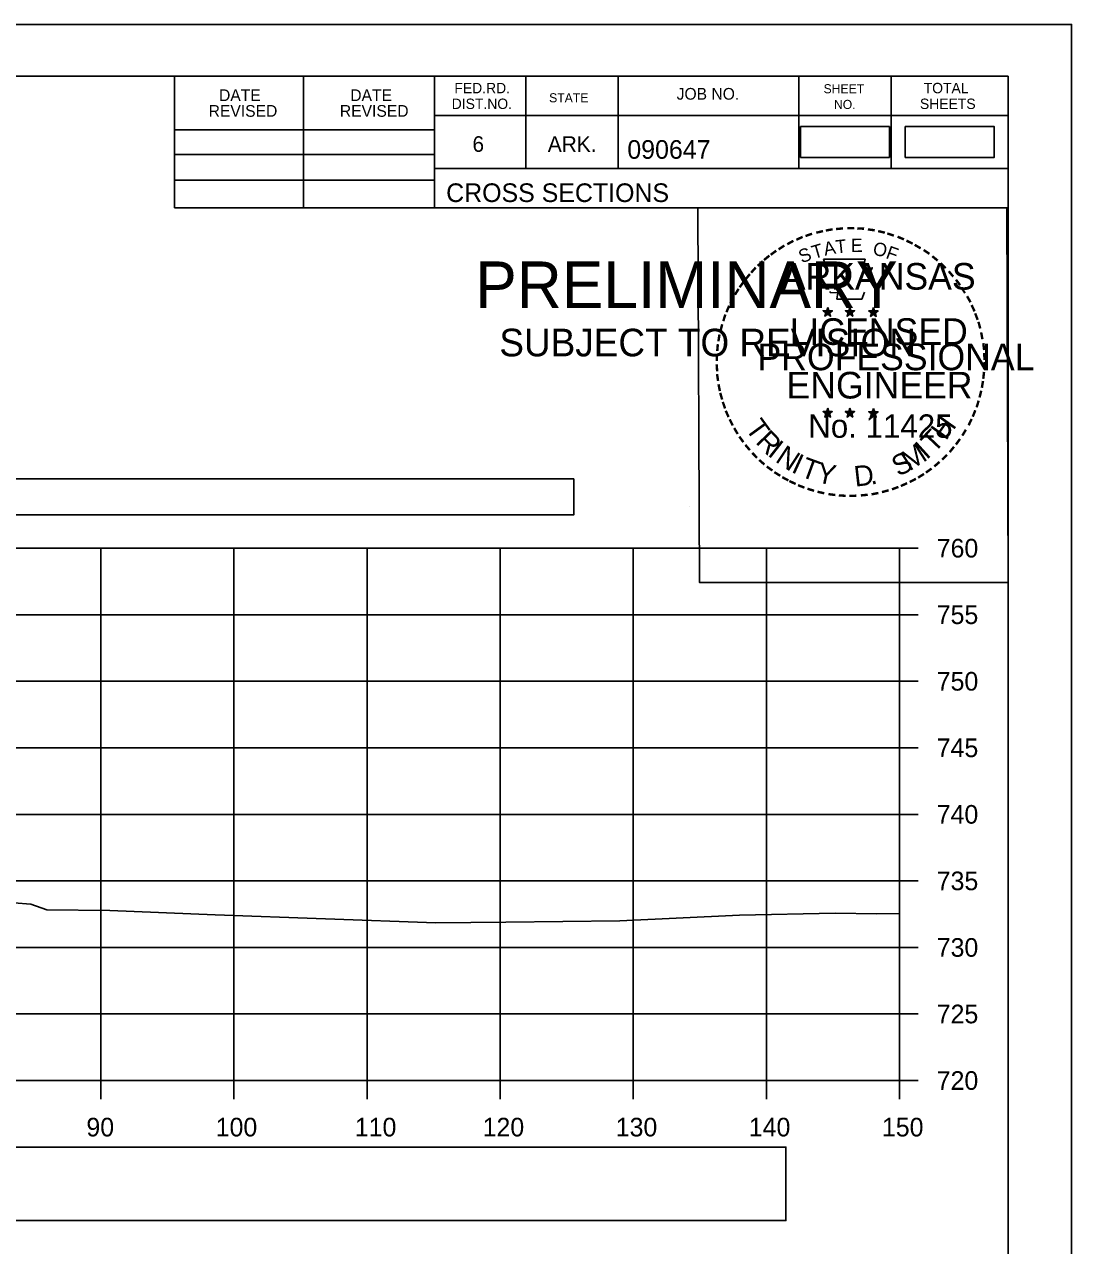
# Model space of a CAD drawing. Extents: x 1202951 to 1376887, y 378065 to 728038.
# Drawn here: x 1376668.9 to 1376747.6, y 379169.4 to 379261.2 of the extents above; entities that cross this region are included whole.
import ezdxf

# ---------------------------------------------------------------- set-up
doc = ezdxf.new("R2010")
doc.units = 0
for name, color, linetype in [('Default', 7, 'Continuous'), ('R_Alt Surface', 7, 'Continuous'), ('R_Axis', 7, 'Continuous'), ('R_Axis Annot', 7, 'Continuous'), ('R_Border', 7, 'Continuous'), ('R_Border PE', 7, 'Continuous'), ('R_Border Prem', 7, 'Continuous'), ('R_Exist Surface', 7, 'Continuous'), ('R_Grid', 7, 'Continuous'), ('R_No Plot', 7, 'Continuous')]:
    doc.layers.add(name, color=color, linetype=linetype)

msp = doc.modelspace()

# ---------------------------------------------------------------- linework, layer by layer
at = {"layer": 'Default'}
msp.add_lwpolyline([(1376735.11, 379251.195), (1376741.793, 379251.195), (1376741.793, 379253.506), (1376735.11, 379253.506)], close=True, dxfattribs=at)
at = {"layer": 'R_Alt Surface'}
for points in [[(1376727.24, 379251.195), (1376733.923, 379251.195), (1376733.923, 379253.506), (1376727.24, 379253.506)], [(1376434.671, 379224.331), (1376710.204, 379224.331), (1376710.204, 379227.036), (1376434.671, 379227.036)], [(1376615.432, 379171.308), (1376726.141, 379171.308), (1376726.141, 379176.831), (1376615.432, 379176.831)]]:
    msp.add_lwpolyline(points, close=True, dxfattribs=at)
at = {"layer": 'R_Axis'}
for p, q in [((1376734.671, 379181.831), (1376734.671, 379221.831)), ((1376736.071, 379221.831), (1376734.671, 379221.831)), ((1376736.071, 379216.831), (1376734.671, 379216.831)), ((1376736.071, 379211.831), (1376734.671, 379211.831)), ((1376736.071, 379206.831), (1376734.671, 379206.831)), ((1376736.071, 379201.831), (1376734.671, 379201.831)), ((1376736.071, 379196.831), (1376734.671, 379196.831)), ((1376736.071, 379191.831), (1376734.671, 379191.831)), ((1376736.071, 379186.831), (1376734.671, 379186.831)), ((1376434.671, 379181.831), (1376734.671, 379181.831)), ((1376674.671, 379180.431), (1376674.671, 379181.831)), ((1376684.671, 379180.431), (1376684.671, 379181.831)), ((1376694.671, 379180.431), (1376694.671, 379181.831)), ((1376704.671, 379180.431), (1376704.671, 379181.831)), ((1376714.671, 379180.431), (1376714.671, 379181.831)), ((1376724.671, 379180.431), (1376724.671, 379181.831)), ((1376734.671, 379180.431), (1376734.671, 379181.831)), ((1376736.071, 379181.831), (1376734.671, 379181.831))]:
    msp.add_line(p, q, dxfattribs=at)
at = {"layer": 'R_Border'}
for p, q in [((1376426.671, 379257.291), (1376742.851, 379257.291)), ((1376680.211, 379247.411), (1376680.211, 379257.291)), ((1376689.891, 379247.411), (1376689.891, 379257.291)), ((1376699.751, 379257.291), (1376699.751, 379247.411)), ((1376706.591, 379257.291), (1376706.591, 379250.351)), ((1376713.531, 379257.291), (1376713.531, 379250.351)), ((1376727.111, 379257.291), (1376727.111, 379250.351)), ((1376734.051, 379257.291), (1376734.051, 379250.351)), ((1376742.851, 379051.831), (1376742.851, 379257.291)), ((1376742.851, 379254.351), (1376699.751, 379254.351)), ((1376742.851, 379254.371), (1376742.851, 379254.371)), ((1376680.211, 379253.271), (1376699.751, 379253.271)), ((1376680.211, 379251.411), (1376699.751, 379251.411)), ((1376742.851, 379250.351), (1376699.751, 379250.351)), ((1376702.711, 379250.351), (1376742.851, 379250.351)), ((1376680.211, 379249.471), (1376699.751, 379249.471)), ((1376742.851, 379247.411), (1376680.211, 379247.411))]:
    msp.add_line(p, q, dxfattribs=at)
at = {"layer": 'R_Border PE'}
for p, q in [((1376728.936, 379239.666), (1376729.285, 379239.555)), ((1376728.936, 379239.666), (1376729.189, 379239.621)), ((1376728.936, 379239.666), (1376729.173, 379239.544)), ((1376729.069, 379239.258), (1376729.285, 379239.555)), ((1376729.285, 379239.92), (1376729.244, 379239.668)), ((1376729.285, 379239.555), (1376729.285, 379239.92)), ((1376729.285, 379239.92), (1376729.334, 379239.67)), ((1376729.632, 379239.666), (1376729.285, 379239.555)), ((1376729.498, 379239.258), (1376729.285, 379239.555)), ((1376729.632, 379239.666), (1376729.346, 379239.617)), ((1376729.498, 379239.258), (1376729.361, 379239.549)), ((1376729.632, 379239.666), (1376729.428, 379239.564)), ((1376730.606, 379239.666), (1376730.955, 379239.555)), ((1376730.606, 379239.666), (1376730.859, 379239.621)), ((1376730.606, 379239.666), (1376730.843, 379239.544)), ((1376730.739, 379239.258), (1376730.955, 379239.555)), ((1376730.955, 379239.92), (1376730.914, 379239.668)), ((1376730.955, 379239.555), (1376730.955, 379239.92)), ((1376730.955, 379239.92), (1376731.004, 379239.67)), ((1376731.302, 379239.666), (1376730.955, 379239.555)), ((1376731.168, 379239.258), (1376730.955, 379239.555)), ((1376731.302, 379239.666), (1376731.016, 379239.617)), ((1376731.168, 379239.258), (1376731.031, 379239.549)), ((1376731.302, 379239.666), (1376731.098, 379239.564)), ((1376732.37, 379239.654), (1376732.719, 379239.543)), ((1376732.37, 379239.654), (1376732.623, 379239.609)), ((1376732.37, 379239.654), (1376732.607, 379239.532)), ((1376732.503, 379239.246), (1376732.719, 379239.543)), ((1376732.719, 379239.908), (1376732.678, 379239.656)), ((1376732.719, 379239.543), (1376732.719, 379239.908)), ((1376732.719, 379239.908), (1376732.768, 379239.658)), ((1376733.066, 379239.654), (1376732.719, 379239.543)), ((1376732.932, 379239.246), (1376732.719, 379239.543)), ((1376733.066, 379239.654), (1376732.78, 379239.605)), ((1376733.066, 379239.654), (1376732.862, 379239.552)), ((1376729.069, 379239.258), (1376729.195, 379239.502)), ((1376729.069, 379239.258), (1376729.283, 379239.475)), ((1376729.498, 379239.258), (1376729.283, 379239.472)), ((1376730.739, 379239.258), (1376730.865, 379239.502)), ((1376730.739, 379239.258), (1376730.953, 379239.475)), ((1376731.168, 379239.258), (1376730.953, 379239.472)), ((1376732.503, 379239.246), (1376732.629, 379239.49)), ((1376732.503, 379239.246), (1376732.717, 379239.463)), ((1376732.932, 379239.246), (1376732.717, 379239.46)), ((1376732.932, 379239.246), (1376732.795, 379239.537)), ((1376729.281, 379232.347), (1376729.24, 379232.095)), ((1376729.281, 379231.982), (1376729.281, 379232.347)), ((1376729.281, 379232.347), (1376729.33, 379232.097)), ((1376730.95, 379232.347), (1376730.909, 379232.095)), ((1376730.95, 379231.982), (1376730.95, 379232.347)), ((1376730.95, 379232.347), (1376730.999, 379232.097)), ((1376732.717, 379232.337), (1376732.676, 379232.085)), ((1376732.717, 379231.972), (1376732.717, 379232.337)), ((1376732.717, 379232.337), (1376732.766, 379232.087)), ((1376728.932, 379232.093), (1376729.281, 379231.982)), ((1376728.932, 379232.093), (1376729.185, 379232.048)), ((1376728.932, 379232.093), (1376729.169, 379231.971)), ((1376729.065, 379231.685), (1376729.281, 379231.982)), ((1376729.065, 379231.685), (1376729.191, 379231.929)), ((1376729.065, 379231.685), (1376729.279, 379231.902)), ((1376729.494, 379231.685), (1376729.279, 379231.899)), ((1376729.628, 379232.093), (1376729.281, 379231.982)), ((1376729.494, 379231.685), (1376729.281, 379231.982)), ((1376729.628, 379232.093), (1376729.342, 379232.044)), ((1376729.494, 379231.685), (1376729.357, 379231.976)), ((1376729.628, 379232.093), (1376729.424, 379231.991)), ((1376730.601, 379232.093), (1376730.95, 379231.982)), ((1376730.601, 379232.093), (1376730.854, 379232.048)), ((1376730.601, 379232.093), (1376730.838, 379231.971)), ((1376730.734, 379231.685), (1376730.95, 379231.982)), ((1376730.734, 379231.685), (1376730.86, 379231.929)), ((1376730.734, 379231.685), (1376730.948, 379231.902)), ((1376731.163, 379231.685), (1376730.948, 379231.899)), ((1376731.297, 379232.093), (1376730.95, 379231.982)), ((1376731.163, 379231.685), (1376730.95, 379231.982)), ((1376731.297, 379232.093), (1376731.011, 379232.044)), ((1376731.163, 379231.685), (1376731.026, 379231.976)), ((1376731.297, 379232.093), (1376731.093, 379231.991)), ((1376732.368, 379232.083), (1376732.717, 379231.972)), ((1376732.368, 379232.083), (1376732.621, 379232.038)), ((1376732.368, 379232.083), (1376732.605, 379231.961)), ((1376732.501, 379231.675), (1376732.717, 379231.972)), ((1376732.501, 379231.675), (1376732.627, 379231.919)), ((1376732.501, 379231.675), (1376732.715, 379231.892)), ((1376732.93, 379231.675), (1376732.715, 379231.889)), ((1376733.064, 379232.083), (1376732.717, 379231.972)), ((1376732.93, 379231.675), (1376732.717, 379231.972)), ((1376733.064, 379232.083), (1376732.778, 379232.034)), ((1376732.93, 379231.675), (1376732.793, 379231.966)), ((1376733.064, 379232.083), (1376732.86, 379231.981))]:
    msp.add_line(p, q, dxfattribs=at)
for points in [[(1376728.977, 379243.544), (1376729.246, 379242.717)], [(1376732.488, 379242.622), (1376732.63, 379242.906), (1376731.945, 379242.882), (1376732.093, 379243.544), (1376728.977, 379243.544)], [(1376729.469, 379241.121), (1376729.469, 379241.034), (1376730.032, 379241.015), (1376729.978, 379240.542), (1376731.848, 379240.542), (1376732.049, 379241.078)], [(1376729.285, 379239.92), (1376729.498, 379239.258), (1376728.936, 379239.666), (1376729.632, 379239.666), (1376729.069, 379239.258), (1376729.285, 379239.92)], [(1376730.955, 379239.92), (1376731.168, 379239.258), (1376730.606, 379239.666), (1376731.302, 379239.666), (1376730.739, 379239.258), (1376730.955, 379239.92)], [(1376732.719, 379239.908), (1376732.932, 379239.246), (1376732.37, 379239.654), (1376733.066, 379239.654), (1376732.503, 379239.246), (1376732.719, 379239.908)], [(1376729.281, 379232.347), (1376729.494, 379231.685), (1376728.932, 379232.093), (1376729.628, 379232.093), (1376729.065, 379231.685), (1376729.281, 379232.347)], [(1376730.95, 379232.347), (1376731.163, 379231.685), (1376730.601, 379232.093), (1376731.297, 379232.093), (1376730.734, 379231.685), (1376730.95, 379232.347)], [(1376732.717, 379232.337), (1376732.93, 379231.675), (1376732.368, 379232.083), (1376733.064, 379232.083), (1376732.501, 379231.675), (1376732.717, 379232.337)]]:
    msp.add_lwpolyline(points, dxfattribs=at)
for centre, radius in [((1376729.284, 379239.554), 0.172), ((1376729.284, 379239.554), 0.145), ((1376729.284, 379239.554), 0.116), ((1376729.284, 379239.554), 0.0991), ((1376729.284, 379239.554), 0.0747), ((1376729.284, 379239.554), 0.0495), ((1376729.284, 379239.554), 0.0296), ((1376730.954, 379239.554), 0.172), ((1376730.954, 379239.554), 0.145), ((1376730.954, 379239.554), 0.116), ((1376730.954, 379239.554), 0.0991), ((1376730.954, 379239.554), 0.0747), ((1376730.954, 379239.554), 0.0495), ((1376730.954, 379239.554), 0.0296), ((1376732.718, 379239.542), 0.172), ((1376732.718, 379239.542), 0.145), ((1376732.718, 379239.542), 0.116), ((1376732.718, 379239.542), 0.0991), ((1376732.718, 379239.542), 0.0747), ((1376732.718, 379239.542), 0.0495), ((1376732.718, 379239.542), 0.0296), ((1376729.28, 379231.981), 0.172), ((1376729.28, 379231.981), 0.145), ((1376729.28, 379231.981), 0.116), ((1376729.28, 379231.981), 0.0991), ((1376729.28, 379231.981), 0.0747), ((1376729.28, 379231.981), 0.0495), ((1376729.28, 379231.981), 0.0296), ((1376730.949, 379231.981), 0.172), ((1376730.949, 379231.981), 0.145), ((1376730.949, 379231.981), 0.116), ((1376730.949, 379231.981), 0.0991), ((1376730.949, 379231.981), 0.0747), ((1376730.949, 379231.981), 0.0495), ((1376730.949, 379231.981), 0.0296), ((1376732.716, 379231.971), 0.172), ((1376732.716, 379231.971), 0.145), ((1376732.716, 379231.971), 0.116), ((1376732.716, 379231.971), 0.0991), ((1376732.716, 379231.971), 0.0747), ((1376732.716, 379231.971), 0.0495), ((1376732.716, 379231.971), 0.0296)]:
    msp.add_circle(centre, radius, dxfattribs=at)
at = {"layer": 'R_Exist Surface'}
msp.add_lwpolyline([(1376668.138, 379195.179), (1376669.419, 379195.075), (1376670.61, 379194.669), (1376675.349, 379194.603), (1376683.256, 379194.276), (1376699.832, 379193.686), (1376705.103, 379193.728), (1376713.675, 379193.83), (1376722.657, 379194.255), (1376729.832, 379194.396), (1376732.967, 379194.345), (1376734.671, 379194.381)], dxfattribs=at)
at = {"layer": 'R_Grid'}
for p, q in [((1376434.671, 379221.831), (1376734.671, 379221.831)), ((1376674.671, 379181.831), (1376674.671, 379221.831)), ((1376684.671, 379181.831), (1376684.671, 379221.831)), ((1376694.671, 379181.831), (1376694.671, 379221.831)), ((1376704.671, 379181.831), (1376704.671, 379221.831)), ((1376714.671, 379181.831), (1376714.671, 379221.831)), ((1376724.671, 379181.831), (1376724.671, 379221.831)), ((1376734.671, 379181.831), (1376734.671, 379221.831)), ((1376434.671, 379216.831), (1376734.671, 379216.831)), ((1376434.671, 379211.831), (1376734.671, 379211.831)), ((1376434.671, 379206.831), (1376734.671, 379206.831)), ((1376434.671, 379201.831), (1376734.671, 379201.831)), ((1376434.671, 379196.831), (1376734.671, 379196.831)), ((1376434.671, 379191.831), (1376734.671, 379191.831)), ((1376434.671, 379186.831), (1376734.671, 379186.831)), ((1376434.671, 379181.831), (1376734.671, 379181.831))]:
    msp.add_line(p, q, dxfattribs=at)
at = {"layer": 'R_No Plot'}
for p, q in [((1376414.27, 379261.185), (1376747.604, 379261.185)), ((1376718.885, 379224.955), (1376718.885, 379224.955))]:
    msp.add_line(p, q, dxfattribs=at)
for points in [[(1376414.264, 379261.185), (1376747.604, 379261.185), (1376747.604, 379047.848), (1376414.264, 379047.848)], [(1376660.591, 379257.291), (1376680.211, 379257.291), (1376680.211, 379247.411), (1376696.323, 379247.411), (1376719.523, 379247.411), (1376719.643, 379219.254), (1376742.851, 379219.254), (1376742.851, 379051.831), (1376426.671, 379051.831), (1376426.671, 379257.291)], [(1376719.523, 379247.411), (1376742.73, 379247.411), (1376742.851, 379219.254), (1376719.643, 379219.254)]]:
    msp.add_lwpolyline(points, close=True, dxfattribs=at)

# ---------------------------------------------------------------- texts
at = {"layer": 'R_Axis Annot'}
for s, p in [('760', (1376737.471, 379221.131)), ('755', (1376737.471, 379216.131)), ('750', (1376737.471, 379211.131)), ('745', (1376737.471, 379206.131)), ('740', (1376737.471, 379201.131)), ('735', (1376737.471, 379196.131)), ('730', (1376737.471, 379191.131)), ('725', (1376737.471, 379186.131)), ('720', (1376737.471, 379181.131)), ('90', (1376673.585, 379177.631)), ('100', (1376683.299, 379177.631)), ('110', (1376693.751, 379177.631)), ('120', (1376703.354, 379177.631)), ('130', (1376713.354, 379177.631)), ('140', (1376723.354, 379177.631)), ('150', (1376733.354, 379177.631))]:
    msp.add_text(s, height=1.4, dxfattribs=at).set_placement(p)
at = {"layer": 'R_Border'}
for s, height, p in [('DATE', 0.8792, (1376683.549, 379255.427)), ('DATE', 0.8792, (1376693.409, 379255.427)), ('FED.RD.', 0.7819, (1376701.231, 379256.011)), ('JOB NO.', 0.8792, (1376717.931, 379255.531)), ('SHEET', 0.684, (1376728.971, 379256.011)), ('TOTAL', 0.7819, (1376736.491, 379256.011)), ('REVISED', 0.8792, (1376682.769, 379254.247)), ('REVISED', 0.8792, (1376692.629, 379254.247)), ('DIST.NO.', 0.7819, (1376701.031, 379254.831)), ('STATE', 0.684, (1376708.351, 379255.331)), ('NO.', 0.684, (1376729.751, 379254.831)), ('SHEETS', 0.7819, (1376736.211, 379254.831)), ('6', 1.172, (1376702.591, 379251.611)), ('ARK.', 1.1723, (1376708.251, 379251.611)), ('090647', 1.4, (1376714.227, 379251.09)), ('CROSS SECTIONS', 1.4, (1376700.615, 379247.841))]:
    msp.add_text(s, height=height, rotation=360, dxfattribs=at).set_placement(p)
at = {"layer": 'R_Border PE'}
for s, height, rotation, p in [('-', 1.6, 0.18623, (1376730.654, 379245.256)), ('-', 1.6, 24.30721, (1376727.091, 379244.402)), ('-', 1.6, 19.17608, (1376727.725, 379244.671)), ('-', 1.6, 13.63015, (1376728.475, 379244.912)), ('-', 1.6, 10.21935, (1376729.153, 379245.074)), ('T', 1, 6.02276, (1376729.921, 379243.97)), ('-', 1.6, 5.89682, (1376729.882, 379245.184)), ('E', 1, 0.83234, (1376731.026, 379244.08)), ('-', 1.6, 357.74304, (1376731.377, 379245.243)), ('-', 1.6, 352.16172, (1376732.121, 379245.187)), ('-', 1.6, 347.20489, (1376732.84, 379245.073)), ('-', 1.6, 342.3362, (1376733.475, 379244.918)), ('-', 1.6, 337.85509, (1376734.21, 379244.695)), ('-', 1.6, 36.23174, (1376725.283, 379243.32)), ('-', 1.6, 34.06357, (1376725.861, 379243.715)), ('-', 1.6, 28.79182, (1376726.458, 379244.085)), ('S', 1, 21.59401, (1376727.332, 379243.222)), ('T', 1, 16.4036, (1376728.246, 379243.553)), ('A', 1, 11.21318, (1376729.072, 379243.804)), ('O', 1, 350.4515, (1376732.63, 379243.87)), ('F', 1, 340.07066, (1376733.584, 379243.642)), ('-', 1.6, 334.12109, (1376734.841, 379244.424)), ('-', 1.6, 329.64089, (1376735.42, 379244.141)), ('-', 1.6, 325.86266, (1376736.063, 379243.78)), ('-', 1.6, 42.96224, (1376724.374, 379242.525)), ('-', 1.6, 38.95066, (1376724.807, 379242.942)), ('ARKANSAS', 2, 360, (1376725.83, 379241.256)), ('-', 1.6, 320.52971, (1376736.673, 379243.354)), ('-', 1.6, 315.57859, (1376737.272, 379242.866)), ('-', 1.6, 50.61417, (1376723.523, 379241.561)), ('-', 1.6, 48.42305, (1376723.926, 379242.047)), ('-', 1.6, 309.87973, (1376737.841, 379242.316)), ('-', 1.6, 54.23247, (1376723.11, 379240.994)), ('-', 1.6, 306.65218, (1376738.366, 379241.714)), ('-', 1.4, 303.67529, (1376738.852, 379241.146)), ('-', 1.6, 62.87135, (1376722.472, 379239.853)), ('-', 1.6, 58.07063, (1376722.785, 379240.467)), ('-', 1.6, 299.66835, (1376739.171, 379240.539)), ('-', 1.6, 67.77427, (1376722.213, 379239.242)), ('DWB', 0.01, 360, (1376729.272, 379239.549)), ('DWB', 0.01, 360, (1376730.942, 379239.549)), ('DWB', 0.01, 360, (1376732.706, 379239.539)), ('-', 1.6, 294.66279, (1376739.495, 379239.927)), ('-', 1.6, 75.46096, (1376721.797, 379237.898)), ('-', 1.6, 72.39447, (1376721.994, 379238.612)), ('LICENSED', 2, 360, (1376726.427, 379237.107)), ('-', 1.6, 290.57283, (1376739.752, 379239.35)), ('-', 1.6, 285.12326, (1376739.986, 379238.77)), ('-', 1.6, 81.20126, (1376721.665, 379237.185)), ('-', 1.6, 280.54934, (1376740.186, 379238.028)), ('-', 1.6, 85.18634, (1376721.589, 379236.494)), ('PROFESSIONAL', 2, 360, (1376724.004, 379235.203)), ('-', 1.6, 276.59616, (1376740.348, 379237.26)), ('-', 1.6, 89.06224, (1376721.564, 379235.793)), ('-', 1.6, 274.33011, (1376740.408, 379236.538)), ('-', 1.6, 94.19588, (1376721.599, 379235.068)), ('ENGINEER', 2, 360, (1376726.191, 379233.078)), ('-', 1.6, 263.5172, (1376740.423, 379235.24)), ('-', 1.6, 269.94067, (1376740.442, 379235.906)), ('-', 1.6, 98.94793, (1376721.671, 379234.401)), ('-', 1.6, 101.71495, (1376721.806, 379233.668)), ('-', 1.6, 260.99529, (1376740.352, 379234.586)), ('-', 1.6, 105.45785, (1376721.968, 379233.073)), ('-', 1.6, 255.7626, (1376740.242, 379233.908)), ('-', 1.6, 109.08742, (1376722.183, 379232.442)), ('-', 1.6, 247.88866, (1376739.838, 379232.515)), ('-', 1.6, 252.86809, (1376740.061, 379233.188)), ('-', 1.6, 114.06432, (1376722.437, 379231.846)), ('-', 1.6, 115.72885, (1376722.742, 379231.228)), ('T', 1.54, 306.04056, (1376723.041, 379230.82)), ('No. 11425', 1.757, 360, (1376727.818, 379230.127)), ('DWB', 0.01, 360, (1376729.268, 379231.977)), ('DWB', 0.01, 360, (1376730.937, 379231.977)), ('DWB', 0.01, 360, (1376732.704, 379231.967)), ('H', 1.54, 54.60883, (1376738.161, 379229.855)), ('-', 1.6, 244.61971, (1376739.576, 379231.886)), ('-', 1.6, 120.44712, (1376723.099, 379230.642)), ('R', 1.54, 314.00497, (1376723.803, 379229.772)), ('T', 1.54, 46.64442, (1376737.271, 379228.913)), ('-', 1.6, 239.07125, (1376739.182, 379231.134)), ('-', 1.6, 125.89344, (1376723.502, 379230.081)), ('-', 1.6, 130.71812, (1376723.964, 379229.529)), ('I', 1.54, 321.96938, (1376724.704, 379228.84)), ('N', 1.54, 326.50021, (1376725.271, 379228.369)), ('M', 1.54, 32.65632, (1376735.425, 379227.588)), ('I', 1.54, 42.11359, (1376736.709, 379228.435)), ('-', 1.6, 231.25377, (1376738.35, 379229.915)), ('-', 1.6, 233.84524, (1376738.78, 379230.481)), ('-', 1.6, 134.22381, (1376724.481, 379228.984)), ('-', 1.6, 138.93382, (1376725.006, 379228.52)), ('I', 1.54, 335.36034, (1376726.479, 379227.583)), ('T', 1.54, 339.89117, (1376727.14, 379227.255)), ('S', 1.54, 26.9312, (1376734.586, 379227.182)), ('-', 1.6, 225.76533, (1376737.871, 379229.351)), ('-', 1.6, 144.64634, (1376725.562, 379228.114)), ('-', 1.6, 148.08978, (1376726.123, 379227.743)), ('Y', 1.54, 347.85558, (1376728.357, 379226.81)), ('D', 1.54, 6.39691, (1376731.342, 379226.451)), ('-', 1.6, 215.73633, (1376736.8, 379228.37)), ('-', 1.6, 221.08509, (1376737.349, 379228.842)), ('-', 1.6, 151.57039, (1376726.702, 379227.418)), ('-', 1.6, 154.60019, (1376727.224, 379227.171)), ('.', 1.54, 13.76417, (1376732.534, 379226.579)), ('-', 1.6, 204.25161, (1376735.084, 379227.318)), ('-', 1.6, 207.35684, (1376735.708, 379227.637)), ('-', 1.6, 212.24909, (1376736.266, 379227.983)), ('-', 1.6, 158.56121, (1376727.848, 379226.917)), ('-', 1.6, 162.79826, (1376728.535, 379226.704)), ('-', 1.6, 167.55551, (1376729.25, 379226.54)), ('-', 1.6, 173.11546, (1376730.022, 379226.43)), ('-', 1.6, 176.51827, (1376730.77, 379226.377)), ('-', 1.6, 181.59176, (1376731.514, 379226.396)), ('-', 1.6, 185.81666, (1376732.323, 379226.472)), ('-', 1.6, 191.28576, (1376733.059, 379226.604)), ('-', 1.6, 195.47429, (1376733.788, 379226.803)), ('-', 1.6, 200.71842, (1376734.465, 379227.045))]:
    msp.add_text(s, height=height, rotation=rotation, dxfattribs=at).set_placement(p)
at = {"layer": 'R_Border Prem'}
for s, height, p in [('PRELIMINARY', 3.5, (1376702.802, 379239.874)), ('DWB', 0.01, (1376703.549, 379241.723)), ('SUBJECT TO REVISION', 2.07511, (1376704.611, 379236.245))]:
    msp.add_text(s, height=height, rotation=360, dxfattribs=at).set_placement(p)

doc.saveas('drawing.dxf')
